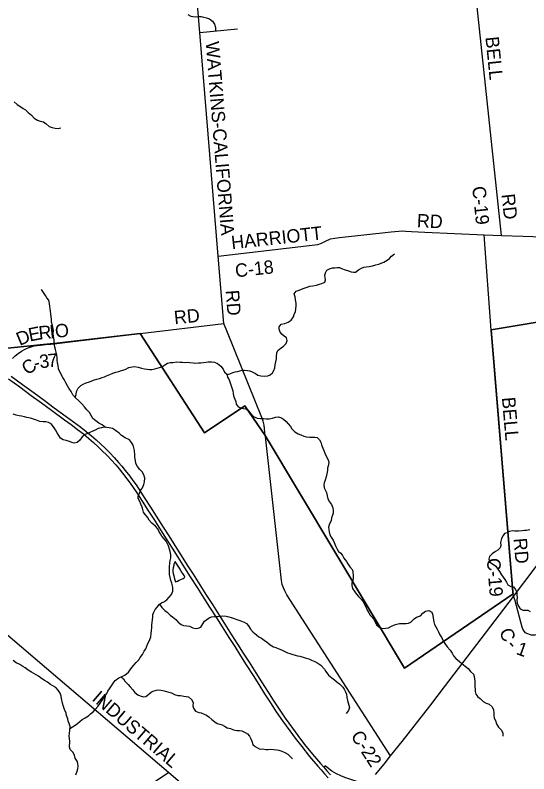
# Model space of a CAD drawing. Extents: x 114604 to 551442, y 316898 to 567001.
# Drawn here: x 133630 to 145158, y 460013 to 477053 of the extents above; entities that cross this region are included whole.
import ezdxf

# ---------------------------------------------------------------- set-up
doc = ezdxf.new("R2010")
doc.units = 0
for name, color, linetype in [('GE_P_Alignment_1000_Cardinal_Points', 7, 'Continuous'), ('GE_P_Alignment_1000_Stations', 7, 'Continuous'), ('GE_P_Alignment_500_Bearings', 7, 'Continuous'), ('GE_P_Alignment_500_Cardinal_Points', 7, 'Continuous'), ('GE_P_Alignment_500_Distances', 7, 'Continuous'), ('MT_X_Edge_Line', 7, 'Continuous'), ('PM_P_Cells', 7, 'Continuous'), ('PM_P_CL_Double_Solid', 7, 'Continuous')]:
    doc.layers.add(name, color=color, linetype=linetype)

msp = doc.modelspace()

# ---------------------------------------------------------------- linework, layer by layer
at = {"layer": 'GE_P_Alignment_1000_Cardinal_Points'}
msp.add_line((137773, 476667), (138622, 476743), dxfattribs=at)
at = {"layer": 'GE_P_Alignment_1000_Stations'}
for points in [[(141719, 459999), (141915, 460233), (142056, 460415), (142314, 460742), (142935, 461533), (143266, 461968), (144815, 463998), (145325, 464668), (145897, 465429), (147027, 466941), (150809, 472065)], [(133478, 468888), (133731, 468703), (133991, 468512), (134218, 468346), (134446, 468179), (134739, 467963), (134884, 467858), (135029, 467749), (135160, 467647), (135280, 467548), (135387, 467455), (135491, 467359), (135578, 467276), (135692, 467163), (135791, 467058), (135886, 466952), (135962, 466863), (136040, 466767), (136138, 466641), (136211, 466543), (136280, 466447), (136349, 466343), (136481, 466139), (136609, 465936), (136739, 465731), (136890, 465495), (137020, 465288), (137152, 465083), (137282, 464876), (137432, 464640), (137561, 464438), (137712, 464200), (137864, 463960), (137994, 463756), (138145, 463519), (138275, 463314), (138427, 463075), (138558, 462869), (138688, 462665), (138817, 462461), (138969, 462222), (139098, 462018), (139229, 461813), (139359, 461610), (139491, 461406), (139627, 461206), (139792, 460978), (139912, 460814), (140061, 460623), (140239, 460404), (140421, 460187), (140497, 460101), (140574, 460016), (140656, 459924)], [(133540, 468945), (133793, 468760), (134053, 468569), (134279, 468403), (134508, 468236), (134777, 468037), (134939, 467918), (135102, 467797), (135222, 467704), (135342, 467605), (135449, 467512), (135553, 467417), (135640, 467333), (135754, 467220), (135853, 467115), (135948, 467009), (136024, 466920), (136102, 466824), (136200, 466698), (136273, 466600), (136342, 466504), (136411, 466401), (136543, 466196), (136664, 466005), (136795, 465800), (136952, 465553), (137077, 465356), (137214, 465140), (137357, 464914), (137494, 464698), (137623, 464495), (137774, 464258), (137926, 464017), (138056, 463814), (138206, 463576), (138337, 463372), (138488, 463134), (138620, 462926), (138750, 462722), (138879, 462518), (139031, 462279), (139160, 462076), (139291, 461870), (139421, 461667), (139553, 461463), (139689, 461264), (139854, 461035), (139974, 460872), (140127, 460673), (140306, 460453), (140483, 460244), (140558, 460159), (140626, 460083), (140708, 459991)]]:
    msp.add_lwpolyline(points, dxfattribs=at)
at = {"layer": 'GE_P_Alignment_500_Bearings'}
for p, q in [((144545, 472103), (143926, 477962)), ((144157, 472118), (144545, 472103))]:
    msp.add_line(p, q, dxfattribs=at)
for points in [[(139245, 467592), (139244, 467608), (139216, 467846), (139194, 467932), (139163, 468016), (138394, 469922), (138317, 470128), (138186, 471643), (137773, 476667), (137650, 478177)], [(138186, 471643), (140424, 471903), (140508, 471933), (140594, 471975), (140710, 472028), (140802, 472048), (140908, 472060), (142070, 472183), (142325, 472206), (142397, 472203), (142527, 472197), (142826, 472182), (144157, 472118)], [(144815, 463998), (144807, 464052), (144801, 464095), (144313, 469979), (144157, 472118)], [(144545, 472103), (145035, 472086), (147211, 472016), (149576, 471939), (149593, 471939)], [(136428, 469900), (136439, 469901), (138317, 470128)], [(134431, 469665), (134564, 469679), (134863, 469714), (136428, 469900)], [(133963, 469596), (134056, 469623), (134197, 469643), (134373, 469660), (134431, 469665)], [(133567, 469340), (133631, 469399), (133699, 469457), (133769, 469505), (133857, 469551), (133953, 469593), (133963, 469596)], [(145686, 452514), (145258, 452975), (145161, 453078), (145068, 453169), (144979, 453251), (144914, 453307), (144773, 453428), (144582, 453592), (143775, 454281), (143269, 454714), (142480, 455390), (141948, 455846), (141534, 456201), (140382, 457191), (139872, 457623), (139405, 458027), (139165, 458236), (137071, 460040), (134131, 462554), (129506, 466499), (128306, 467517), (126709, 468881)], [(142056, 460415), (139731, 464036), (139685, 464121), (139650, 464194), (139625, 464265), (139608, 464353), (139245, 467592)], [(144815, 463998), (144842, 463909), (144999, 463315), (145033, 463241), (145072, 463190), (145126, 463161), (145204, 463134), (145300, 463137), (145527, 463163), (150388, 463660), (150490, 463665), (150544, 463661), (150597, 463644), (150652, 463621), (150725, 463596), (150786, 463584), (150834, 463584), (150918, 463591), (153533, 463894)], [(127165, 453787), (127806, 454172), (128572, 454626), (129729, 455328), (130805, 455988), (132510, 457074), (133226, 457531), (134315, 458226), (134761, 458512), (135424, 458946), (136182, 459448), (137071, 460040)]]:
    msp.add_lwpolyline(points, dxfattribs=at)
at = {"layer": 'GE_P_Alignment_500_Cardinal_Points'}
msp.add_lwpolyline([(141525, 459742), (141492, 459765), (141384, 459811), (141254, 459855), (141143, 459891), (141026, 459929), (140936, 459967), (140844, 460014), (140741, 460075), (140671, 460125), (140591, 460189), (140558, 460159)], dxfattribs=at)
at = {"layer": 'GE_P_Alignment_500_Distances'}
for points in [[(148337, 470659), (144312, 469982), (144800, 464098), (144806, 464055), (142369, 462383), (139242, 467611), (138781, 468281), (137877, 467672), (136437, 469904), (134563, 469684), (134194, 469651), (133013, 469531)], [(133013, 469531), (134194, 469651), (134563, 469684), (136437, 469904), (137877, 467672), (138781, 468281), (139242, 467611), (142369, 462383), (144806, 464055), (144800, 464098), (144312, 469982), (148337, 470659)]]:
    msp.add_lwpolyline(points, dxfattribs=at)
at = {"layer": 'MT_X_Edge_Line'}
for points in [[(137223, 464784), (137193, 464721), (137189, 464689), (137179, 464641), (137171, 464599), (137168, 464549), (137176, 464509), (137188, 464463), (137202, 464419), (137215, 464371), (137227, 464325), (137271, 464337), (137311, 464362), (137351, 464374), (137397, 464398), (137421, 464417)], [(137421, 464417), (137439, 464430), (137423, 464470), (137390, 464514), (137358, 464560), (137336, 464610), (137303, 464652), (137271, 464700), (137247, 464744), (137223, 464784)]]:
    msp.add_lwpolyline(points, dxfattribs=at)
at = {"layer": 'PM_P_Cells'}
for points in [[(137503, 477066), (137571, 477033), (137621, 477021), (137673, 477019), (137747, 477020), (137805, 477022), (137860, 477010), (137924, 476995), (137992, 476971), (138058, 476915), (138101, 476851), (138125, 476775), (138128, 476707)], [(133607, 475105), (133672, 475045), (133738, 475011), (133808, 474959), (133860, 474925), (133924, 474864), (133994, 474808), (134060, 474738), (134128, 474692), (134194, 474676), (134266, 474654), (134324, 474614), (134394, 474556), (134462, 474531), (134530, 474517), (134592, 474511), (134656, 474525)], [(140595, 471268), (140626, 471326), (140682, 471356), (140752, 471379), (140804, 471381), (140856, 471387), (140907, 471385), (140957, 471366), (141033, 471330), (141115, 471307), (141171, 471289), (141222, 471281), (141272, 471283), (141334, 471334), (141401, 471374), (141456, 471390), (141508, 471399), (141576, 471411), (141650, 471424), (141722, 471446), (141790, 471464), (141846, 471481), (141906, 471505), (141976, 471547), (142034, 471590), (142077, 471642), (142141, 471690)], [(136099, 469097), (136181, 469137), (136253, 469154), (136305, 469160), (136393, 469145), (136465, 469125), (136533, 469109), (136590, 469100), (136646, 469092), (136698, 469096), (136766, 469109), (136818, 469121), (136872, 469143), (136922, 469155), (136990, 469200), (137050, 469238), (137106, 469248), (137172, 469253), (137248, 469265), (137336, 469262), (137388, 469256), (137446, 469254), (137499, 469256), (137551, 469255), (137625, 469247), (137675, 469239), (137741, 469242), (137797, 469246), (137859, 469250), (137915, 469257), (137965, 469263), (138034, 469267), (138102, 469258), (138170, 469230), (138244, 469169), (138297, 469103), (138327, 469035), (138396, 468979), (138448, 468994), (138518, 469026), (138570, 469042), (138620, 469053), (138672, 469065), (138722, 469077), (138774, 469077), (138842, 469072), (138896, 469062), (138952, 469040), (139027, 469001), (139077, 468969), (139145, 468949), (139227, 468942), (139304, 468950), (139354, 468977), (139405, 469023), (139435, 469075), (139455, 469133), (139469, 469201), (139484, 469263), (139492, 469331), (139496, 469387), (139505, 469467), (139525, 469519), (139599, 469582), (139649, 469620), (139711, 469678), (139734, 469749), (139720, 469805), (139670, 469844), (139620, 469880), (139579, 469934), (139553, 470000), (139555, 470056), (139602, 470110), (139682, 470128), (139754, 470155), (139826, 470199), (139876, 470275), (139894, 470330), (139920, 470394), (139931, 470448), (139939, 470534), (139939, 470584), (139922, 470656), (139912, 470726), (139892, 470794), (139935, 470854), (140001, 470880), (140055, 470902), (140117, 470921), (140185, 470941), (140247, 470964), (140309, 470974), (140391, 470990), (140460, 471013), (140516, 471029), (140580, 471055), (140595, 471106), (140587, 471156), (140583, 471210), (140595, 471268)], [(135660, 467795), (135579, 467850), (135509, 467892), (135439, 467938), (135371, 467996), (135339, 468064), (135299, 468130), (135238, 468188), (135184, 468258), (135124, 468326), (135058, 468394), (134986, 468458), (134924, 468526), (134884, 468598), (134836, 468674), (134807, 468726), (134769, 468796), (134731, 468868), (134697, 468918), (134627, 469058), (134605, 469108), (134593, 469182), (134582, 469248), (134576, 469298), (134570, 469358), (134562, 469420), (134548, 469484), (134538, 469540), (134522, 469594), (134516, 469646), (134508, 469706), (134505, 469762), (134493, 469836), (134485, 469904), (134487, 469960), (134485, 470010), (134469, 470080), (134449, 470154), (134443, 470225), (134440, 470277), (134428, 470345), (134420, 470403), (134414, 470463), (134408, 470513), (134404, 470577), (134384, 470649), (134344, 470703), (134309, 470757), (134263, 470827), (134223, 470889)], [(134978, 468467), (134998, 468530), (135010, 468598), (135046, 468672), (135107, 468738), (135157, 468766), (135227, 468792), (135297, 468820), (135349, 468840), (135413, 468863), (135465, 468877), (135525, 468895), (135583, 468913), (135633, 468931), (135683, 468951), (135757, 468985), (135823, 469011), (135893, 469031), (135959, 469051), (136020, 469071), (136099, 469097)], [(138381, 468991), (138396, 468919), (138432, 468860), (138457, 468794), (138479, 468730), (138493, 468680), (138514, 468612), (138520, 468558), (138530, 468504), (138561, 468428), (138579, 468376), (138587, 468316), (138632, 468253), (138696, 468233), (138754, 468219), (138818, 468208), (138875, 468158), (138915, 468104), (138955, 468052), (139010, 468021), (139064, 468003), (139134, 467993), (139204, 467994), (139262, 467990), (139330, 467990), (139404, 468003), (139475, 468021), (139543, 468030), (139605, 468012), (139655, 467978), (139711, 467929), (139754, 467875), (139810, 467811), (139841, 467761), (139907, 467694), (139981, 467652), (140038, 467624), (140106, 467597), (140168, 467583), (140240, 467575), (140290, 467574), (140356, 467576), (140409, 467570), (140463, 467517), (140491, 467459), (140506, 467405), (140536, 467325), (140554, 467273), (140581, 467217), (140611, 467145), (140651, 467079), (140668, 467019), (140660, 466955), (140642, 466881), (140639, 466827), (140623, 466749), (140611, 466685), (140584, 466611), (140568, 466551), (140554, 466501), (140567, 466439), (140587, 466389), (140621, 466331), (140636, 466257), (140648, 466189), (140682, 466119), (140733, 466065), (140759, 465987), (140766, 465929), (140764, 465869), (140752, 465819), (140732, 465761), (140721, 465693), (140685, 465625), (140663, 465553), (140670, 465495), (140680, 465445), (140694, 465381), (140719, 465329), (140767, 465259), (140789, 465209), (140822, 465137), (140856, 465061), (140888, 465005), (140941, 464966), (140979, 464914), (141010, 464854), (141064, 464784), (141100, 464732), (141145, 464664), (141201, 464595), (141209, 464542), (141214, 464468), (141214, 464418), (141206, 464350), (141187, 464292), (141185, 464240), (141201, 464174), (141256, 464100), (141294, 464048), (141333, 463998)], [(136096, 467558), (136017, 467610), (135961, 467662), (135879, 467724), (135811, 467766), (135743, 467782), (135689, 467792), (135623, 467798), (135565, 467782), (135495, 467766), (135429, 467730), (135373, 467706), (135304, 467679), (135254, 467659), (135202, 467631), (135134, 467579), (135084, 467505), (135024, 467457), (134952, 467443), (134900, 467457), (134848, 467479), (134776, 467499), (134704, 467513), (134648, 467555), (134576, 467675), (134532, 467743), (134489, 467807), (134435, 467871), (134375, 467906), (134317, 467916), (134255, 467922), (134185, 467930), (134111, 467960), (134043, 467978), (133971, 467998), (133895, 468014), (133843, 468028), (133775, 468046), (133723, 468056), (133653, 468070), (133587, 468088)], [(136091, 462230), (136173, 462298), (136251, 462399), (136297, 462455), (136349, 462510), (136402, 462570), (136434, 462622), (136486, 462693), (136528, 462769), (136559, 462821), (136583, 462877), (136609, 462940), (136643, 463010), (136672, 463092), (136682, 463168), (136692, 463229), (136695, 463289), (136701, 463355), (136705, 463417), (136712, 463467), (136720, 463543), (136722, 463593), (136739, 463644), (136769, 463700), (136821, 463762), (136863, 463814), (136915, 463851), (136965, 463879), (137031, 463921), (137088, 463980), (137142, 464044), (137168, 464116), (137167, 464187), (137159, 464237), (137143, 464297), (137125, 464353), (137110, 464423), (137094, 464487), (137097, 464549), (137097, 464609), (137095, 464669), (137100, 464747), (137112, 464805), (137120, 464865), (137120, 464933), (137107, 465009), (137095, 465059), (137070, 465131), (137050, 465181), (137016, 465237), (136973, 465293), (136925, 465353), (136889, 465402), (136858, 465460), (136834, 465514), (136776, 465576), (136701, 465644), (136641, 465711), (136598, 465775), (136546, 465839), (136511, 465893), (136495, 465947), (136479, 466005), (136454, 466073), (136428, 466128), (136390, 466196), (136387, 466246), (136423, 466316), (136441, 466375), (136487, 466437), (136516, 466511), (136534, 466569), (136542, 466655), (136519, 466729), (136483, 466795), (136430, 466847), (136372, 466914), (136336, 466986), (136331, 467052), (136317, 467118), (136317, 467168), (136308, 467272), (136290, 467336), (136275, 467392), (136241, 467458), (136195, 467518), (136096, 467558)], [(145178, 465490), (145110, 465480), (145060, 465476), (145006, 465471), (144924, 465461), (144848, 465464), (144794, 465468), (144726, 465454), (144670, 465429), (144614, 465413), (144580, 465363), (144546, 465297), (144523, 465210), (144527, 465144), (144517, 465092), (144465, 465034), (144409, 465010), (144337, 464953), (144276, 464891), (144262, 464837), (144284, 464767), (144347, 464733), (144419, 464675), (144465, 464610), (144502, 464556), (144548, 464486), (144583, 464432), (144619, 464378), (144657, 464314), (144684, 464260), (144758, 464221), (144812, 464211), (144861, 464153), (144887, 464083), (144889, 464025), (144894, 463975), (144888, 463921), (144896, 463843), (144925, 463775), (144963, 463721), (145021, 463691), (145075, 463685), (145140, 463690), (145192, 463660)], [(141333, 463998), (141401, 463927), (141439, 463875), (141478, 463801), (141508, 463745), (141533, 463689), (141567, 463627), (141599, 463577), (141648, 463527), (141690, 463468), (141716, 463404), (141745, 463350), (141815, 463296), (141867, 463274), (141947, 463283), (142006, 463295), (142080, 463327), (142145, 463358), (142195, 463376), (142254, 463388), (142324, 463389), (142402, 463391), (142460, 463395), (142510, 463422), (142582, 463494), (142634, 463529), (142724, 463565), (142781, 463624), (142841, 463668), (142913, 463680), (142980, 463643), (143002, 463573), (143010, 463511), (143025, 463428), (143041, 463366), (143074, 463317), (143104, 463259), (143128, 463201), (143159, 463131), (143207, 463065), (143235, 463003), (143272, 462937), (143326, 462865), (143393, 462791), (143439, 462720), (143468, 462662), (143522, 462600), (143601, 462538), (143653, 462490), (143727, 462433), (143798, 462375), (143852, 462313), (143915, 462249), (143933, 462197), (143939, 462147), (143948, 462095), (143946, 462031), (143946, 461969), (143955, 461915), (143955, 461863), (143969, 461805), (144014, 461741), (144070, 461705), (144134, 461639), (144203, 461601), (144269, 461576), (144333, 461520), (144364, 461448), (144376, 461376), (144377, 461320), (144379, 461264), (144407, 461212), (144430, 461132), (144478, 461060), (144545, 460992), (144577, 460928), (144575, 460860)], [(136872, 463821), (136923, 463747), (136992, 463679), (137044, 463641), (137111, 463577), (137161, 463542), (137233, 463476), (137290, 463420), (137352, 463368), (137408, 463347), (137483, 463337), (137539, 463327), (137617, 463292), (137683, 463280), (137737, 463282), (137797, 463309), (137843, 463379), (137879, 463443), (137931, 463482), (137985, 463516), (138035, 463538), (138105, 463545), (138161, 463545), (138241, 463553), (138291, 463560), (138367, 463554), (138425, 463538), (138477, 463521), (138546, 463499), (138626, 463473), (138692, 463446), (138769, 463420), (138819, 463390), (138867, 463334), (138912, 463259), (138972, 463191), (139043, 463131), (139099, 463093), (139159, 463060), (139216, 463016), (139290, 462962), (139354, 462910), (139425, 462867), (139481, 462847), (139545, 462821), (139607, 462799), (139686, 462760), (139742, 462734), (139798, 462714), (139865, 462693), (139917, 462675), (139967, 462663), (140017, 462653), (140091, 462632), (140162, 462614), (140224, 462592), (140284, 462569), (140356, 462537), (140425, 462499), (140487, 462452), (140576, 462360), (140602, 462310), (140660, 462230), (140741, 462166), (140795, 462123), (140860, 462073), (140912, 462033), (140981, 461961), (141015, 461911), (141041, 461853), (141064, 461803), (141076, 461729), (141086, 461659), (141105, 461607), (141121, 461555), (141133, 461501), (141112, 461435), (141056, 461368)], [(134988, 459993), (135021, 460075), (135035, 460127), (135043, 460185), (135037, 460247), (135019, 460299), (134975, 460363), (134959, 460431), (134921, 460496), (134867, 460556), (134853, 460610), (134854, 460736), (134850, 460804), (134844, 460856), (134846, 460920), (134856, 460996), (134864, 461072), (134844, 461145), (134822, 461195), (134809, 461247), (134785, 461325), (134771, 461375), (134739, 461459), (134717, 461523), (134689, 461599), (134673, 461703), (134663, 461756), (134641, 461822), (134598, 461890), (134540, 461948), (134478, 461990), (134424, 462020), (134352, 462068), (134300, 462100), (134224, 462153), (134152, 462203), (134098, 462239), (134046, 462267), (133994, 462297), (133922, 462343), (133856, 462391), (133800, 462427), (133734, 462467), (133656, 462506), (133586, 462556)], [(134859, 461027), (134978, 461102), (135028, 461144), (135078, 461188), (135133, 461230), (135203, 461272), (135273, 461316), (135323, 461362), (135379, 461406), (135425, 461458), (135483, 461526), (135539, 461596), (135593, 461676), (135636, 461752), (135686, 461814), (135708, 461868), (135750, 461920), (135794, 461988), (135828, 462046), (135878, 462110), (135954, 462168), (136022, 462200), (136091, 462230)], [(136010, 462194), (136064, 462146), (136088, 462096)], [(136088, 462096), (136167, 462018), (136213, 461968), (136268, 461898), (136314, 461840), (136383, 461788), (136433, 461761), (136507, 461739), (136563, 461747), (136631, 461800), (136693, 461858), (136751, 461880), (136801, 461893), (136851, 461899), (136905, 461889), (136973, 461878), (137027, 461864), (137082, 461844), (137140, 461830), (137208, 461797), (137282, 461775), (137340, 461769), (137415, 461754), (137465, 461746), (137519, 461742), (137585, 461681), (137628, 461613), (137620, 461540), (137629, 461486), (137681, 461423), (137749, 461387), (137807, 461379), (137872, 461355), (137924, 461328), (137974, 461294), (138047, 461232), (138111, 461180), (138163, 461141), (138220, 461125), (138278, 461113), (138328, 461083), (138386, 461048), (138463, 461028), (138531, 461002), (138603, 460989), (138665, 460987), (138717, 460975), (138790, 460942), (138844, 460908), (138892, 460856), (138923, 460802), (138941, 460748), (138961, 460674), (139016, 460630), (139066, 460594), (139118, 460570), (139188, 460571), (139257, 460561), (139311, 460562), (139363, 460566), (139431, 460562), (139501, 460551), (139551, 460541), (139618, 460521), (139686, 460493), (139748, 460452), (139807, 460394), (139857, 460346)]]:
    msp.add_lwpolyline(points, dxfattribs=at)

# ---------------------------------------------------------------- texts
at = {"layer": 'PM_P_CL_Double_Solid'}
for s, rotation, p in [('WATKINS-CALIFORNIA', 274.5994, (137905, 476451)), ('BELL', 275.6563, (144184, 476560)), ('C-19', 275.9167, (143887, 473197)), ('RD', 276.3183, (144543, 473026)), ('RD', 357.4504, (142641, 472291)), ('HARRIOTT', 6.2708, (138495, 471794)), ('C-18', 6.2581, (138582, 471163)), ('RD', 274.3563, (138354, 470870)), ('RD', 5.8741, (137210, 470109)), ('E', 11.4548, (133959, 469721)), ('R', 6.3192, (134172, 469764)), ('I', 5.8601, (134416, 469791)), ('O', 5.8508, (134539, 469804)), ('D', 22.7532, (133731, 469623)), ('C', 34.7974, (133905, 468958)), ('3', 6.7681, (134190, 469120)), ('7', 5.2307, (134372, 469141)), ('-', 16.1101, (134085, 469088)), ('BELL', 274.8312, (144554, 468464)), ('RD', 274.886, (144815, 465298)), ('C-19', 274.5221, (144215, 464847)), ('C', 290.949, (144490, 463219)), ('-', 312.8028, (144643, 462883)), ('1', 340.2171, (144856, 462707)), ('INDUSTRIAL', 319.5489, (135335, 461676)), ('C-22', 302.9618, (141151, 460864))]:
    msp.add_text(s, height=300, rotation=rotation, dxfattribs=at).set_placement(p)

doc.saveas('drawing.dxf')
